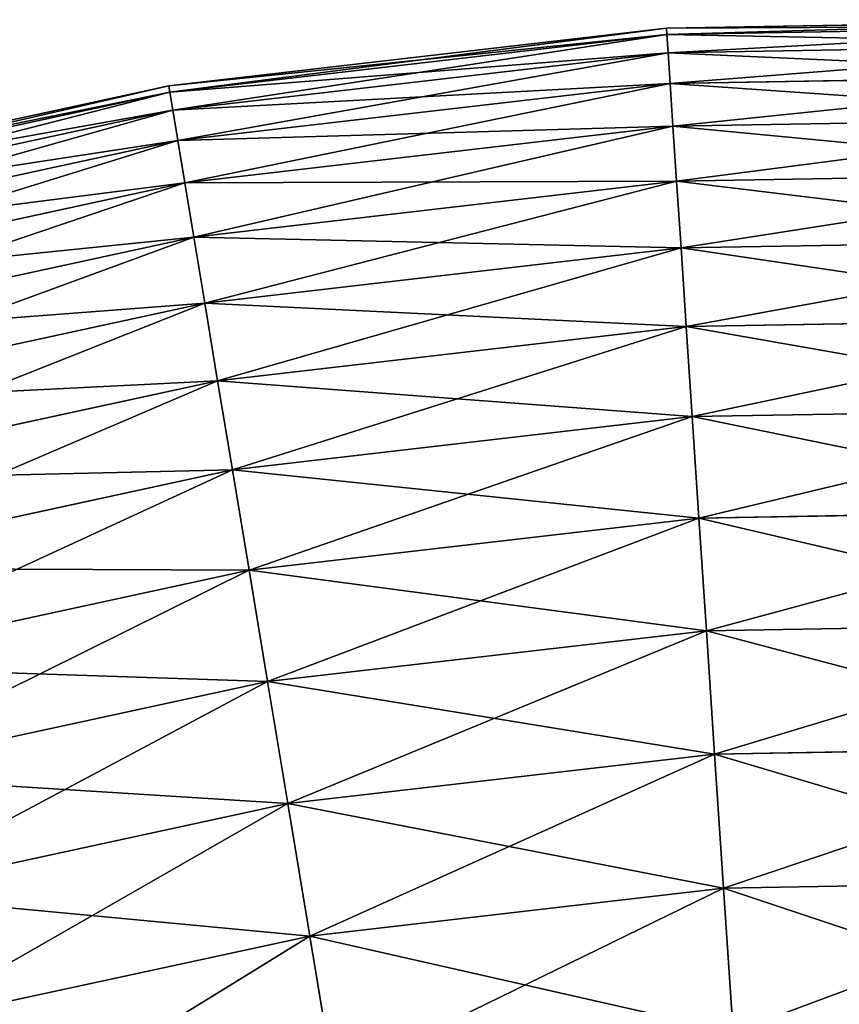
# Model space of a CAD drawing. Extents: x 5 to 965, y 4 to 104.
# Tile 379 of 656: x 476 to 484, y 94 to 104. Entities that reach past the tile are written whole.
import ezdxf

# ---------------------------------------------------------------- set-up
doc = ezdxf.new("R2010")
doc.units = 0
doc.layers.get('0').update_dxf_attribs({"color": 13, "linetype": 'CONTINUOUS'})

# ---------------------------------------------------------------- blocks, each defined once
blk = doc.blocks.new('COMPONENT_4')
for p, q in [((51.5698, 99.9491, 49.9398), (46.6637, 99.8648, 49.9398)), ((51.5679, 99.8888, 47.4864), (46.6677, 99.8046, 47.4864)), ((51.5679, 99.8888, 52.3932), (46.6677, 99.8046, 52.3932)), ((46.6637, 99.8648, 49.9398), (41.7896, 99.3001, 49.9398)), ((46.6677, 99.8046, 47.4864), (41.7994, 99.2406, 47.4864)), ((46.6677, 99.8046, 52.3932), (41.7994, 99.2406, 52.3932)), ((46.6677, 99.8046, 47.4864), (46.6637, 99.8648, 49.9398)), ((46.6637, 99.8648, 49.9398), (46.6677, 99.8046, 52.3932)), ((46.6797, 99.6243, 45.0389), (46.6677, 99.8046, 47.4864)), ((46.6677, 99.8046, 52.3932), (46.6797, 99.6243, 54.8406)), ((51.5621, 99.7082, 45.0389), (46.6797, 99.6243, 45.0389)), ((51.5621, 99.7082, 54.8406), (46.6797, 99.6243, 54.8406)), ((46.6797, 99.6243, 45.0389), (41.829, 99.0623, 45.0389)), ((46.6797, 99.6243, 54.8406), (41.829, 99.0623, 54.8406)), ((46.6996, 99.3242, 42.6032), (46.6797, 99.6243, 45.0389)), ((46.6797, 99.6243, 54.8406), (46.6996, 99.3242, 57.2763)), ((51.5525, 99.4075, 42.6032), (46.6996, 99.3242, 42.6032)), ((51.5525, 99.4075, 57.2763), (46.6996, 99.3242, 57.2763)), ((41.7896, 99.3001, 49.9398), (36.9942, 98.2603, 49.9398)), ((41.7994, 99.2406, 47.4864), (41.7896, 99.3001, 49.9398)), ((41.7896, 99.3001, 49.9398), (41.7994, 99.2406, 52.3932)), ((46.6996, 99.3242, 42.6032), (41.8783, 98.7655, 42.6032)), ((46.6996, 99.3242, 57.2763), (41.8783, 98.7655, 57.2763)), ((46.7274, 98.905, 40.1853), (46.6996, 99.3242, 42.6032)), ((46.6996, 99.3242, 57.2763), (46.7274, 98.905, 59.6943)), ((41.7994, 99.2406, 47.4864), (37.0099, 98.202, 47.4864)), ((41.7994, 99.2406, 52.3932), (37.0099, 98.202, 52.3932)), ((41.829, 99.0623, 45.0389), (41.7994, 99.2406, 47.4864)), ((41.7994, 99.2406, 52.3932), (41.829, 99.0623, 54.8406)), ((41.829, 99.0623, 45.0389), (37.0568, 98.0275, 45.0389)), ((41.829, 99.0623, 54.8406), (37.0568, 98.0275, 54.8406)), ((41.8783, 98.7655, 42.6032), (41.829, 99.0623, 45.0389)), ((41.829, 99.0623, 54.8406), (41.8783, 98.7655, 57.2763)), ((51.5391, 98.9877, 40.1853), (46.7274, 98.905, 40.1853)), ((51.5391, 98.9877, 59.6943), (46.7274, 98.905, 59.6943)), ((46.7274, 98.905, 40.1853), (41.947, 98.3511, 40.1853)), ((46.7274, 98.905, 59.6943), (41.947, 98.3511, 59.6943)), ((46.7631, 98.3679, 37.7908), (46.7274, 98.905, 40.1853)), ((46.7274, 98.905, 59.6943), (46.7631, 98.3679, 62.0888)), ((41.8783, 98.7655, 42.6032), (37.1349, 97.737, 42.6032)), ((41.8783, 98.7655, 57.2763), (37.1349, 97.737, 57.2763)), ((41.947, 98.3511, 40.1853), (41.8783, 98.7655, 42.6032)), ((41.8783, 98.7655, 57.2763), (41.947, 98.3511, 59.6943)), ((51.5219, 98.4496, 37.7908), (46.7631, 98.3679, 37.7908)), ((51.5219, 98.4496, 62.0888), (46.7631, 98.3679, 62.0888)), ((41.947, 98.3511, 40.1853), (37.244, 97.3314, 40.1853)), ((41.947, 98.3511, 59.6943), (37.244, 97.3314, 59.6943)), ((42.0352, 97.8201, 37.7908), (41.947, 98.3511, 40.1853)), ((41.947, 98.3511, 59.6943), (42.0352, 97.8201, 62.0888)), ((46.7631, 98.3679, 37.7908), (42.0352, 97.8201, 37.7908)), ((46.7631, 98.3679, 62.0888), (42.0352, 97.8201, 62.0888)), ((46.8065, 97.714, 35.4255), (46.7631, 98.3679, 37.7908)), ((46.7631, 98.3679, 62.0888), (46.8065, 97.714, 64.454)), ((42.0352, 97.8201, 37.7908), (37.3837, 96.8115, 37.7908)), ((42.0352, 97.8201, 62.0888), (37.3837, 96.8115, 62.0888)), ((42.1424, 97.1736, 35.4255), (42.0352, 97.8201, 37.7908)), ((42.0352, 97.8201, 62.0888), (42.1424, 97.1736, 64.454)), ((51.501, 97.7946, 35.4255), (46.8065, 97.714, 35.4255)), ((51.501, 97.7946, 64.454), (46.8065, 97.714, 64.454)), ((46.8065, 97.714, 35.4255), (42.1424, 97.1736, 35.4255)), ((46.8065, 97.714, 64.454), (42.1424, 97.1736, 64.454)), ((46.8575, 96.9449, 33.0953), (46.8065, 97.714, 35.4255)), ((46.8065, 97.714, 64.454), (46.8575, 96.9449, 66.7843)), ((42.1424, 97.1736, 35.4255), (37.5538, 96.1786, 35.4255)), ((42.1424, 97.1736, 64.454), (37.5538, 96.1786, 64.454)), ((42.2686, 96.4132, 33.0953), (42.1424, 97.1736, 35.4255)), ((42.1424, 97.1736, 64.454), (42.2686, 96.4132, 66.7843)), ((51.4764, 97.0243, 33.0953), (46.8575, 96.9449, 33.0953)), ((51.4764, 97.0243, 66.7843), (46.8575, 96.9449, 66.7843)), ((46.8575, 96.9449, 33.0953), (42.2686, 96.4132, 33.0953)), ((46.8575, 96.9449, 66.7843), (42.2686, 96.4132, 66.7843)), ((46.9161, 96.0626, 30.8056), (46.8575, 96.9449, 33.0953)), ((46.8575, 96.9449, 66.7843), (46.9161, 96.0626, 69.0739)), ((42.2686, 96.4132, 33.0953), (37.7539, 95.4343, 33.0953)), ((42.2686, 96.4132, 66.7843), (37.7539, 95.4343, 66.7843)), ((42.4134, 95.5409, 30.8056), (42.2686, 96.4132, 33.0953)), ((42.2686, 96.4132, 66.7843), (42.4134, 95.5409, 69.0739)), ((51.4482, 96.1404, 30.8056), (46.9161, 96.0626, 30.8056)), ((51.4482, 96.1404, 69.0739), (46.9161, 96.0626, 69.0739)), ((46.9161, 96.0626, 30.8056), (42.4134, 95.5409, 30.8056)), ((46.9161, 96.0626, 69.0739), (42.4134, 95.5409, 69.0739)), ((46.982, 95.069, 28.562), (46.9161, 96.0626, 30.8056)), ((46.9161, 96.0626, 69.0739), (46.982, 95.069, 71.3175)), ((42.4134, 95.5409, 30.8056), (37.9835, 94.5803, 30.8056)), ((42.4134, 95.5409, 69.0739), (37.9835, 94.5803, 69.0739)), ((42.5764, 94.5586, 28.562), (42.4134, 95.5409, 30.8056)), ((42.4134, 95.5409, 69.0739), (42.5764, 94.5586, 71.3175)), ((46.982, 95.069, 28.562), (42.5764, 94.5586, 28.562)), ((46.982, 95.069, 71.3175), (42.5764, 94.5586, 71.3175)), ((51.4164, 95.1452, 28.562), (46.982, 95.069, 28.562)), ((51.4164, 95.1452, 71.3175), (46.982, 95.069, 71.3175)), ((47.0551, 93.9667, 26.3699), (46.982, 95.069, 28.562)), ((46.982, 95.069, 71.3175), (47.0551, 93.9667, 73.5096)), ((42.5764, 94.5586, 28.562), (38.242, 93.6187, 28.562)), ((42.5764, 94.5586, 71.3175), (38.242, 93.6187, 71.3175)), ((42.7572, 93.4687, 26.3699), (42.5764, 94.5586, 28.562)), ((42.5764, 94.5586, 71.3175), (42.7572, 93.4687, 73.5096)), ((51.3812, 94.041, 26.3699), (47.0551, 93.9667, 26.3699)), ((51.3812, 94.041, 73.5096), (47.0551, 93.9667, 73.5096)), ((47.0551, 93.9667, 26.3699), (42.7572, 93.4687, 26.3699)), ((47.0551, 93.9667, 73.5096), (42.7572, 93.4687, 73.5096)), ((47.1353, 92.7583, 24.2346), (47.0551, 93.9667, 26.3699)), ((47.0551, 93.9667, 73.5096), (47.1353, 92.7583, 75.6449)), ((42.7572, 93.4687, 26.3699), (38.5288, 92.5519, 26.3699)), ((42.7572, 93.4687, 73.5096), (38.5288, 92.5519, 73.5096)), ((42.9555, 92.274, 24.2346), (42.7572, 93.4687, 26.3699)), ((42.7572, 93.4687, 73.5096), (42.9555, 92.274, 75.6449)), ((47.1353, 92.7583, 24.2346), (42.9555, 92.274, 24.2346)), ((47.1353, 92.7583, 75.6449), (42.9555, 92.274, 75.6449)), ((51.3426, 92.8306, 24.2346), (47.1353, 92.7583, 24.2346)), ((51.3426, 92.8306, 75.6449), (47.1353, 92.7583, 75.6449)), ((47.2224, 91.4466, 22.1613), (47.1353, 92.7583, 24.2346)), ((47.1353, 92.7583, 75.6449), (47.2224, 91.4466, 77.7183)), ((42.9555, 92.274, 24.2346), (38.8432, 91.3823, 24.2346)), ((42.9555, 92.274, 75.6449), (38.8432, 91.3823, 75.6449)), ((43.1707, 90.9772, 22.1613), (42.9555, 92.274, 24.2346)), ((42.9555, 92.274, 75.6449), (43.1707, 90.9772, 77.7183)), ((51.3006, 91.5167, 22.1613), (47.2224, 91.4466, 22.1613)), ((51.3006, 91.5167, 77.7183), (47.2224, 91.4466, 77.7183)), ((47.2224, 91.4466, 22.1613), (43.1707, 90.9772, 22.1613)), ((47.2224, 91.4466, 77.7183), (43.1707, 90.9772, 77.7183)), ((47.3161, 90.0349, 20.1548), (47.2224, 91.4466, 22.1613)), ((47.2224, 91.4466, 77.7183), (47.3161, 90.0349, 79.7247)), ((43.1707, 90.9772, 22.1613), (39.1845, 90.1128, 22.1613)), ((43.1707, 90.9772, 77.7183), (39.1845, 90.1128, 77.7183)), ((43.4023, 89.5815, 20.1548), (43.1707, 90.9772, 22.1613)), ((43.1707, 90.9772, 77.7183), (43.4023, 89.5815, 79.7247))]:
    blk.add_line(p, q)
mesh = blk.add_polyface()
corners = [(46.6637, 99.8648, 49.9398), (51.5679, 99.8888, 47.4864), (46.6677, 99.8046, 47.4864), (51.5698, 99.9491, 49.9398)]
mesh.append_faces([[corners[k] for k in face] for face in [(0, 1, 2), (1, 0, 3)]], dxfattribs={"vtx0": -1})
mesh = blk.add_polyface()
corners = [(46.6677, 99.8046, 52.3932), (51.5698, 99.9491, 49.9398), (46.6637, 99.8648, 49.9398), (51.5679, 99.8888, 52.3932)]
mesh.append_faces([[corners[k] for k in face] for face in [(0, 1, 2), (1, 0, 3)]], dxfattribs={"vtx0": -1})
mesh = blk.add_polyface()
corners = [(46.6677, 99.8046, 47.4864), (51.5621, 99.7082, 45.0389), (46.6797, 99.6243, 45.0389), (51.5679, 99.8888, 47.4864)]
mesh.append_faces([[corners[k] for k in face] for face in [(0, 1, 2), (1, 0, 3)]], dxfattribs={"vtx0": -1})
mesh = blk.add_polyface()
corners = [(46.6797, 99.6243, 54.8406), (51.5679, 99.8888, 52.3932), (46.6677, 99.8046, 52.3932), (51.5621, 99.7082, 54.8406)]
mesh.append_faces([[corners[k] for k in face] for face in [(0, 1, 2), (1, 0, 3)]], dxfattribs={"vtx0": -1})
mesh = blk.add_polyface()
corners = [(41.7896, 99.3001, 49.9398), (46.6677, 99.8046, 47.4864), (41.7994, 99.2406, 47.4864), (46.6637, 99.8648, 49.9398)]
mesh.append_faces([[corners[k] for k in face] for face in [(0, 1, 2), (1, 0, 3)]], dxfattribs={"vtx0": -1})
mesh = blk.add_polyface()
corners = [(41.7994, 99.2406, 52.3932), (46.6637, 99.8648, 49.9398), (41.7896, 99.3001, 49.9398), (46.6677, 99.8046, 52.3932)]
mesh.append_faces([[corners[k] for k in face] for face in [(0, 1, 2), (1, 0, 3)]], dxfattribs={"vtx0": -1})
mesh = blk.add_polyface()
corners = [(41.7994, 99.2406, 47.4864), (46.6797, 99.6243, 45.0389), (41.829, 99.0623, 45.0389), (46.6677, 99.8046, 47.4864)]
mesh.append_faces([[corners[k] for k in face] for face in [(0, 1, 2), (1, 0, 3)]], dxfattribs={"vtx0": -1})
mesh = blk.add_polyface()
corners = [(41.829, 99.0623, 54.8406), (46.6677, 99.8046, 52.3932), (41.7994, 99.2406, 52.3932), (46.6797, 99.6243, 54.8406)]
mesh.append_faces([[corners[k] for k in face] for face in [(0, 1, 2), (1, 0, 3)]], dxfattribs={"vtx0": -1})
mesh = blk.add_polyface()
corners = [(46.6797, 99.6243, 45.0389), (51.5525, 99.4075, 42.6032), (46.6996, 99.3242, 42.6032), (51.5621, 99.7082, 45.0389)]
mesh.append_faces([[corners[k] for k in face] for face in [(0, 1, 2), (1, 0, 3)]], dxfattribs={"vtx0": -1})
mesh = blk.add_polyface()
corners = [(46.6996, 99.3242, 57.2763), (51.5621, 99.7082, 54.8406), (46.6797, 99.6243, 54.8406), (51.5525, 99.4075, 57.2763)]
mesh.append_faces([[corners[k] for k in face] for face in [(0, 1, 2), (1, 0, 3)]], dxfattribs={"vtx0": -1})
mesh = blk.add_polyface()
corners = [(41.829, 99.0623, 45.0389), (46.6996, 99.3242, 42.6032), (41.8783, 98.7655, 42.6032), (46.6797, 99.6243, 45.0389)]
mesh.append_faces([[corners[k] for k in face] for face in [(0, 1, 2), (1, 0, 3)]], dxfattribs={"vtx0": -1})
mesh = blk.add_polyface()
corners = [(41.8783, 98.7655, 57.2763), (46.6797, 99.6243, 54.8406), (41.829, 99.0623, 54.8406), (46.6996, 99.3242, 57.2763)]
mesh.append_faces([[corners[k] for k in face] for face in [(0, 1, 2), (1, 0, 3)]], dxfattribs={"vtx0": -1})
mesh = blk.add_polyface()
corners = [(46.6996, 99.3242, 42.6032), (51.5391, 98.9877, 40.1853), (46.7274, 98.905, 40.1853), (51.5525, 99.4075, 42.6032)]
mesh.append_faces([[corners[k] for k in face] for face in [(0, 1, 2), (1, 0, 3)]], dxfattribs={"vtx0": -1})
mesh = blk.add_polyface()
corners = [(46.7274, 98.905, 59.6943), (51.5525, 99.4075, 57.2763), (46.6996, 99.3242, 57.2763), (51.5391, 98.9877, 59.6943)]
mesh.append_faces([[corners[k] for k in face] for face in [(0, 1, 2), (1, 0, 3)]], dxfattribs={"vtx0": -1})
mesh = blk.add_polyface()
corners = [(36.9942, 98.2603, 49.9398), (41.7994, 99.2406, 47.4864), (37.0099, 98.202, 47.4864), (41.7896, 99.3001, 49.9398)]
mesh.append_faces([[corners[k] for k in face] for face in [(0, 1, 2), (1, 0, 3)]], dxfattribs={"vtx0": -1})
mesh = blk.add_polyface()
corners = [(37.0099, 98.202, 52.3932), (41.7896, 99.3001, 49.9398), (36.9942, 98.2603, 49.9398), (41.7994, 99.2406, 52.3932)]
mesh.append_faces([[corners[k] for k in face] for face in [(0, 1, 2), (1, 0, 3)]], dxfattribs={"vtx0": -1})
mesh = blk.add_polyface()
corners = [(41.8783, 98.7655, 42.6032), (46.7274, 98.905, 40.1853), (41.947, 98.3511, 40.1853), (46.6996, 99.3242, 42.6032)]
mesh.append_faces([[corners[k] for k in face] for face in [(0, 1, 2), (1, 0, 3)]], dxfattribs={"vtx0": -1})
mesh = blk.add_polyface()
corners = [(41.947, 98.3511, 59.6943), (46.6996, 99.3242, 57.2763), (41.8783, 98.7655, 57.2763), (46.7274, 98.905, 59.6943)]
mesh.append_faces([[corners[k] for k in face] for face in [(0, 1, 2), (1, 0, 3)]], dxfattribs={"vtx0": -1})
mesh = blk.add_polyface()
corners = [(37.0099, 98.202, 47.4864), (41.829, 99.0623, 45.0389), (37.0568, 98.0275, 45.0389), (41.7994, 99.2406, 47.4864)]
mesh.append_faces([[corners[k] for k in face] for face in [(0, 1, 2), (1, 0, 3)]], dxfattribs={"vtx0": -1})
mesh = blk.add_polyface()
corners = [(37.0568, 98.0275, 54.8406), (41.7994, 99.2406, 52.3932), (37.0099, 98.202, 52.3932), (41.829, 99.0623, 54.8406)]
mesh.append_faces([[corners[k] for k in face] for face in [(0, 1, 2), (1, 0, 3)]], dxfattribs={"vtx0": -1})
mesh = blk.add_polyface()
corners = [(37.0568, 98.0275, 45.0389), (41.8783, 98.7655, 42.6032), (37.1349, 97.737, 42.6032), (41.829, 99.0623, 45.0389)]
mesh.append_faces([[corners[k] for k in face] for face in [(0, 1, 2), (1, 0, 3)]], dxfattribs={"vtx0": -1})
mesh = blk.add_polyface()
corners = [(37.1349, 97.737, 57.2763), (41.829, 99.0623, 54.8406), (37.0568, 98.0275, 54.8406), (41.8783, 98.7655, 57.2763)]
mesh.append_faces([[corners[k] for k in face] for face in [(0, 1, 2), (1, 0, 3)]], dxfattribs={"vtx0": -1})
mesh = blk.add_polyface()
corners = [(46.7274, 98.905, 40.1853), (51.5219, 98.4496, 37.7908), (46.7631, 98.3679, 37.7908), (51.5391, 98.9877, 40.1853)]
mesh.append_faces([[corners[k] for k in face] for face in [(0, 1, 2), (1, 0, 3)]], dxfattribs={"vtx0": -1})
mesh = blk.add_polyface()
corners = [(46.7631, 98.3679, 62.0888), (51.5391, 98.9877, 59.6943), (46.7274, 98.905, 59.6943), (51.5219, 98.4496, 62.0888)]
mesh.append_faces([[corners[k] for k in face] for face in [(0, 1, 2), (1, 0, 3)]], dxfattribs={"vtx0": -1})
mesh = blk.add_polyface()
corners = [(41.947, 98.3511, 40.1853), (46.7631, 98.3679, 37.7908), (42.0352, 97.8201, 37.7908), (46.7274, 98.905, 40.1853)]
mesh.append_faces([[corners[k] for k in face] for face in [(0, 1, 2), (1, 0, 3)]], dxfattribs={"vtx0": -1})
mesh = blk.add_polyface()
corners = [(42.0352, 97.8201, 62.0888), (46.7274, 98.905, 59.6943), (41.947, 98.3511, 59.6943), (46.7631, 98.3679, 62.0888)]
mesh.append_faces([[corners[k] for k in face] for face in [(0, 1, 2), (1, 0, 3)]], dxfattribs={"vtx0": -1})
mesh = blk.add_polyface()
corners = [(37.1349, 97.737, 42.6032), (41.947, 98.3511, 40.1853), (37.244, 97.3314, 40.1853), (41.8783, 98.7655, 42.6032)]
mesh.append_faces([[corners[k] for k in face] for face in [(0, 1, 2), (1, 0, 3)]], dxfattribs={"vtx0": -1})
mesh = blk.add_polyface()
corners = [(37.244, 97.3314, 59.6943), (41.8783, 98.7655, 57.2763), (37.1349, 97.737, 57.2763), (41.947, 98.3511, 59.6943)]
mesh.append_faces([[corners[k] for k in face] for face in [(0, 1, 2), (1, 0, 3)]], dxfattribs={"vtx0": -1})
mesh = blk.add_polyface()
corners = [(46.7631, 98.3679, 37.7908), (51.501, 97.7946, 35.4255), (46.8065, 97.714, 35.4255), (51.5219, 98.4496, 37.7908)]
mesh.append_faces([[corners[k] for k in face] for face in [(0, 1, 2), (1, 0, 3)]], dxfattribs={"vtx0": -1})
mesh = blk.add_polyface()
corners = [(46.8065, 97.714, 64.454), (51.5219, 98.4496, 62.0888), (46.7631, 98.3679, 62.0888), (51.501, 97.7946, 64.454)]
mesh.append_faces([[corners[k] for k in face] for face in [(0, 1, 2), (1, 0, 3)]], dxfattribs={"vtx0": -1})
mesh = blk.add_polyface()
corners = [(37.244, 97.3314, 40.1853), (42.0352, 97.8201, 37.7908), (37.3837, 96.8115, 37.7908), (41.947, 98.3511, 40.1853)]
mesh.append_faces([[corners[k] for k in face] for face in [(0, 1, 2), (1, 0, 3)]], dxfattribs={"vtx0": -1})
mesh = blk.add_polyface()
corners = [(37.3837, 96.8115, 62.0888), (41.947, 98.3511, 59.6943), (37.244, 97.3314, 59.6943), (42.0352, 97.8201, 62.0888)]
mesh.append_faces([[corners[k] for k in face] for face in [(0, 1, 2), (1, 0, 3)]], dxfattribs={"vtx0": -1})
mesh = blk.add_polyface()
corners = [(42.0352, 97.8201, 37.7908), (46.8065, 97.714, 35.4255), (42.1424, 97.1736, 35.4255), (46.7631, 98.3679, 37.7908)]
mesh.append_faces([[corners[k] for k in face] for face in [(0, 1, 2), (1, 0, 3)]], dxfattribs={"vtx0": -1})
mesh = blk.add_polyface()
corners = [(42.1424, 97.1736, 64.454), (46.7631, 98.3679, 62.0888), (42.0352, 97.8201, 62.0888), (46.8065, 97.714, 64.454)]
mesh.append_faces([[corners[k] for k in face] for face in [(0, 1, 2), (1, 0, 3)]], dxfattribs={"vtx0": -1})
mesh = blk.add_polyface()
corners = [(37.3837, 96.8115, 37.7908), (42.1424, 97.1736, 35.4255), (37.5538, 96.1786, 35.4255), (42.0352, 97.8201, 37.7908)]
mesh.append_faces([[corners[k] for k in face] for face in [(0, 1, 2), (1, 0, 3)]], dxfattribs={"vtx0": -1})
mesh = blk.add_polyface()
corners = [(37.5538, 96.1786, 64.454), (42.0352, 97.8201, 62.0888), (37.3837, 96.8115, 62.0888), (42.1424, 97.1736, 64.454)]
mesh.append_faces([[corners[k] for k in face] for face in [(0, 1, 2), (1, 0, 3)]], dxfattribs={"vtx0": -1})
mesh = blk.add_polyface()
corners = [(46.8065, 97.714, 35.4255), (51.4764, 97.0243, 33.0953), (46.8575, 96.9449, 33.0953), (51.501, 97.7946, 35.4255)]
mesh.append_faces([[corners[k] for k in face] for face in [(0, 1, 2), (1, 0, 3)]], dxfattribs={"vtx0": -1})
mesh = blk.add_polyface()
corners = [(46.8575, 96.9449, 66.7843), (51.501, 97.7946, 64.454), (46.8065, 97.714, 64.454), (51.4764, 97.0243, 66.7843)]
mesh.append_faces([[corners[k] for k in face] for face in [(0, 1, 2), (1, 0, 3)]], dxfattribs={"vtx0": -1})
mesh = blk.add_polyface()
corners = [(42.1424, 97.1736, 35.4255), (46.8575, 96.9449, 33.0953), (42.2686, 96.4132, 33.0953), (46.8065, 97.714, 35.4255)]
mesh.append_faces([[corners[k] for k in face] for face in [(0, 1, 2), (1, 0, 3)]], dxfattribs={"vtx0": -1})
mesh = blk.add_polyface()
corners = [(42.2686, 96.4132, 66.7843), (46.8065, 97.714, 64.454), (42.1424, 97.1736, 64.454), (46.8575, 96.9449, 66.7843)]
mesh.append_faces([[corners[k] for k in face] for face in [(0, 1, 2), (1, 0, 3)]], dxfattribs={"vtx0": -1})
mesh = blk.add_polyface()
corners = [(37.5538, 96.1786, 35.4255), (42.2686, 96.4132, 33.0953), (37.7539, 95.4343, 33.0953), (42.1424, 97.1736, 35.4255)]
mesh.append_faces([[corners[k] for k in face] for face in [(0, 1, 2), (1, 0, 3)]], dxfattribs={"vtx0": -1})
mesh = blk.add_polyface()
corners = [(37.7539, 95.4343, 66.7843), (42.1424, 97.1736, 64.454), (37.5538, 96.1786, 64.454), (42.2686, 96.4132, 66.7843)]
mesh.append_faces([[corners[k] for k in face] for face in [(0, 1, 2), (1, 0, 3)]], dxfattribs={"vtx0": -1})
mesh = blk.add_polyface()
corners = [(46.8575, 96.9449, 33.0953), (51.4482, 96.1404, 30.8056), (46.9161, 96.0626, 30.8056), (51.4764, 97.0243, 33.0953)]
mesh.append_faces([[corners[k] for k in face] for face in [(0, 1, 2), (1, 0, 3)]], dxfattribs={"vtx0": -1})
mesh = blk.add_polyface()
corners = [(46.9161, 96.0626, 69.0739), (51.4764, 97.0243, 66.7843), (46.8575, 96.9449, 66.7843), (51.4482, 96.1404, 69.0739)]
mesh.append_faces([[corners[k] for k in face] for face in [(0, 1, 2), (1, 0, 3)]], dxfattribs={"vtx0": -1})
mesh = blk.add_polyface()
corners = [(42.2686, 96.4132, 33.0953), (46.9161, 96.0626, 30.8056), (42.4134, 95.5409, 30.8056), (46.8575, 96.9449, 33.0953)]
mesh.append_faces([[corners[k] for k in face] for face in [(0, 1, 2), (1, 0, 3)]], dxfattribs={"vtx0": -1})
mesh = blk.add_polyface()
corners = [(42.4134, 95.5409, 69.0739), (46.8575, 96.9449, 66.7843), (42.2686, 96.4132, 66.7843), (46.9161, 96.0626, 69.0739)]
mesh.append_faces([[corners[k] for k in face] for face in [(0, 1, 2), (1, 0, 3)]], dxfattribs={"vtx0": -1})
mesh = blk.add_polyface()
corners = [(37.7539, 95.4343, 33.0953), (42.4134, 95.5409, 30.8056), (37.9835, 94.5803, 30.8056), (42.2686, 96.4132, 33.0953)]
mesh.append_faces([[corners[k] for k in face] for face in [(0, 1, 2), (1, 0, 3)]], dxfattribs={"vtx0": -1})
mesh = blk.add_polyface()
corners = [(37.9835, 94.5803, 69.0739), (42.2686, 96.4132, 66.7843), (37.7539, 95.4343, 66.7843), (42.4134, 95.5409, 69.0739)]
mesh.append_faces([[corners[k] for k in face] for face in [(0, 1, 2), (1, 0, 3)]], dxfattribs={"vtx0": -1})
mesh = blk.add_polyface()
corners = [(46.9161, 96.0626, 30.8056), (51.4164, 95.1452, 28.562), (46.982, 95.069, 28.562), (51.4482, 96.1404, 30.8056)]
mesh.append_faces([[corners[k] for k in face] for face in [(0, 1, 2), (1, 0, 3)]], dxfattribs={"vtx0": -1})
mesh = blk.add_polyface()
corners = [(46.982, 95.069, 71.3175), (51.4482, 96.1404, 69.0739), (46.9161, 96.0626, 69.0739), (51.4164, 95.1452, 71.3175)]
mesh.append_faces([[corners[k] for k in face] for face in [(0, 1, 2), (1, 0, 3)]], dxfattribs={"vtx0": -1})
mesh = blk.add_polyface()
corners = [(42.4134, 95.5409, 30.8056), (46.982, 95.069, 28.562), (42.5764, 94.5586, 28.562), (46.9161, 96.0626, 30.8056)]
mesh.append_faces([[corners[k] for k in face] for face in [(0, 1, 2), (1, 0, 3)]], dxfattribs={"vtx0": -1})
mesh = blk.add_polyface()
corners = [(42.5764, 94.5586, 71.3175), (46.9161, 96.0626, 69.0739), (42.4134, 95.5409, 69.0739), (46.982, 95.069, 71.3175)]
mesh.append_faces([[corners[k] for k in face] for face in [(0, 1, 2), (1, 0, 3)]], dxfattribs={"vtx0": -1})
mesh = blk.add_polyface()
corners = [(37.9835, 94.5803, 30.8056), (42.5764, 94.5586, 28.562), (38.242, 93.6187, 28.562), (42.4134, 95.5409, 30.8056)]
mesh.append_faces([[corners[k] for k in face] for face in [(0, 1, 2), (1, 0, 3)]], dxfattribs={"vtx0": -1})
mesh = blk.add_polyface()
corners = [(38.242, 93.6187, 71.3175), (42.4134, 95.5409, 69.0739), (37.9835, 94.5803, 69.0739), (42.5764, 94.5586, 71.3175)]
mesh.append_faces([[corners[k] for k in face] for face in [(0, 1, 2), (1, 0, 3)]], dxfattribs={"vtx0": -1})
mesh = blk.add_polyface()
corners = [(42.5764, 94.5586, 28.562), (47.0551, 93.9667, 26.3699), (42.7572, 93.4687, 26.3699), (46.982, 95.069, 28.562)]
mesh.append_faces([[corners[k] for k in face] for face in [(0, 1, 2), (1, 0, 3)]], dxfattribs={"vtx0": -1})
mesh = blk.add_polyface()
corners = [(42.7572, 93.4687, 73.5096), (46.982, 95.069, 71.3175), (42.5764, 94.5586, 71.3175), (47.0551, 93.9667, 73.5096)]
mesh.append_faces([[corners[k] for k in face] for face in [(0, 1, 2), (1, 0, 3)]], dxfattribs={"vtx0": -1})
mesh = blk.add_polyface()
corners = [(46.982, 95.069, 28.562), (51.3812, 94.041, 26.3699), (47.0551, 93.9667, 26.3699), (51.4164, 95.1452, 28.562)]
mesh.append_faces([[corners[k] for k in face] for face in [(0, 1, 2), (1, 0, 3)]], dxfattribs={"vtx0": -1})
mesh = blk.add_polyface()
corners = [(47.0551, 93.9667, 73.5096), (51.4164, 95.1452, 71.3175), (46.982, 95.069, 71.3175), (51.3812, 94.041, 73.5096)]
mesh.append_faces([[corners[k] for k in face] for face in [(0, 1, 2), (1, 0, 3)]], dxfattribs={"vtx0": -1})
mesh = blk.add_polyface()
corners = [(38.242, 93.6187, 28.562), (42.7572, 93.4687, 26.3699), (38.5288, 92.5519, 26.3699), (42.5764, 94.5586, 28.562)]
mesh.append_faces([[corners[k] for k in face] for face in [(0, 1, 2), (1, 0, 3)]], dxfattribs={"vtx0": -1})
mesh = blk.add_polyface()
corners = [(38.5288, 92.5519, 73.5096), (42.5764, 94.5586, 71.3175), (38.242, 93.6187, 71.3175), (42.7572, 93.4687, 73.5096)]
mesh.append_faces([[corners[k] for k in face] for face in [(0, 1, 2), (1, 0, 3)]], dxfattribs={"vtx0": -1})
mesh = blk.add_polyface()
corners = [(47.0551, 93.9667, 26.3699), (51.3426, 92.8306, 24.2346), (47.1353, 92.7583, 24.2346), (51.3812, 94.041, 26.3699)]
mesh.append_faces([[corners[k] for k in face] for face in [(0, 1, 2), (1, 0, 3)]], dxfattribs={"vtx0": -1})
mesh = blk.add_polyface()
corners = [(47.1353, 92.7583, 75.6449), (51.3812, 94.041, 73.5096), (47.0551, 93.9667, 73.5096), (51.3426, 92.8306, 75.6449)]
mesh.append_faces([[corners[k] for k in face] for face in [(0, 1, 2), (1, 0, 3)]], dxfattribs={"vtx0": -1})
mesh = blk.add_polyface()
corners = [(42.7572, 93.4687, 26.3699), (47.1353, 92.7583, 24.2346), (42.9555, 92.274, 24.2346), (47.0551, 93.9667, 26.3699)]
mesh.append_faces([[corners[k] for k in face] for face in [(0, 1, 2), (1, 0, 3)]], dxfattribs={"vtx0": -1})
mesh = blk.add_polyface()
corners = [(42.9555, 92.274, 75.6449), (47.0551, 93.9667, 73.5096), (42.7572, 93.4687, 73.5096), (47.1353, 92.7583, 75.6449)]
mesh.append_faces([[corners[k] for k in face] for face in [(0, 1, 2), (1, 0, 3)]], dxfattribs={"vtx0": -1})
mesh = blk.add_polyface()
corners = [(38.5288, 92.5519, 26.3699), (42.9555, 92.274, 24.2346), (38.8432, 91.3823, 24.2346), (42.7572, 93.4687, 26.3699)]
mesh.append_faces([[corners[k] for k in face] for face in [(0, 1, 2), (1, 0, 3)]], dxfattribs={"vtx0": -1})
mesh = blk.add_polyface()
corners = [(38.8432, 91.3823, 75.6449), (42.7572, 93.4687, 73.5096), (38.5288, 92.5519, 73.5096), (42.9555, 92.274, 75.6449)]
mesh.append_faces([[corners[k] for k in face] for face in [(0, 1, 2), (1, 0, 3)]], dxfattribs={"vtx0": -1})
mesh = blk.add_polyface()
corners = [(42.9555, 92.274, 24.2346), (47.2224, 91.4466, 22.1613), (43.1707, 90.9772, 22.1613), (47.1353, 92.7583, 24.2346)]
mesh.append_faces([[corners[k] for k in face] for face in [(0, 1, 2), (1, 0, 3)]], dxfattribs={"vtx0": -1})
mesh = blk.add_polyface()
corners = [(43.1707, 90.9772, 77.7183), (47.1353, 92.7583, 75.6449), (42.9555, 92.274, 75.6449), (47.2224, 91.4466, 77.7183)]
mesh.append_faces([[corners[k] for k in face] for face in [(0, 1, 2), (1, 0, 3)]], dxfattribs={"vtx0": -1})
mesh = blk.add_polyface()
corners = [(47.1353, 92.7583, 24.2346), (51.3006, 91.5167, 22.1613), (47.2224, 91.4466, 22.1613), (51.3426, 92.8306, 24.2346)]
mesh.append_faces([[corners[k] for k in face] for face in [(0, 1, 2), (1, 0, 3)]], dxfattribs={"vtx0": -1})
mesh = blk.add_polyface()
corners = [(47.2224, 91.4466, 77.7183), (51.3426, 92.8306, 75.6449), (47.1353, 92.7583, 75.6449), (51.3006, 91.5167, 77.7183)]
mesh.append_faces([[corners[k] for k in face] for face in [(0, 1, 2), (1, 0, 3)]], dxfattribs={"vtx0": -1})
mesh = blk.add_polyface()
corners = [(38.8432, 91.3823, 24.2346), (43.1707, 90.9772, 22.1613), (39.1845, 90.1128, 22.1613), (42.9555, 92.274, 24.2346)]
mesh.append_faces([[corners[k] for k in face] for face in [(0, 1, 2), (1, 0, 3)]], dxfattribs={"vtx0": -1})
mesh = blk.add_polyface()
corners = [(39.1845, 90.1128, 77.7183), (42.9555, 92.274, 75.6449), (38.8432, 91.3823, 75.6449), (43.1707, 90.9772, 77.7183)]
mesh.append_faces([[corners[k] for k in face] for face in [(0, 1, 2), (1, 0, 3)]], dxfattribs={"vtx0": -1})
mesh = blk.add_polyface()
corners = [(47.2224, 91.4466, 22.1613), (51.2555, 90.1026, 20.1548), (47.3161, 90.0349, 20.1548), (51.3006, 91.5167, 22.1613)]
mesh.append_faces([[corners[k] for k in face] for face in [(0, 1, 2), (1, 0, 3)]], dxfattribs={"vtx0": -1})
mesh = blk.add_polyface()
corners = [(47.3161, 90.0349, 79.7247), (51.3006, 91.5167, 77.7183), (47.2224, 91.4466, 77.7183), (51.2555, 90.1026, 79.7247)]
mesh.append_faces([[corners[k] for k in face] for face in [(0, 1, 2), (1, 0, 3)]], dxfattribs={"vtx0": -1})
mesh = blk.add_polyface()
corners = [(43.1707, 90.9772, 22.1613), (47.3161, 90.0349, 20.1548), (43.4023, 89.5815, 20.1548), (47.2224, 91.4466, 22.1613)]
mesh.append_faces([[corners[k] for k in face] for face in [(0, 1, 2), (1, 0, 3)]], dxfattribs={"vtx0": -1})
mesh = blk.add_polyface()
corners = [(43.4023, 89.5815, 79.7247), (47.2224, 91.4466, 77.7183), (43.1707, 90.9772, 77.7183), (47.3161, 90.0349, 79.7247)]
mesh.append_faces([[corners[k] for k in face] for face in [(0, 1, 2), (1, 0, 3)]], dxfattribs={"vtx0": -1})
mesh = blk.add_polyface()
corners = [(39.1845, 90.1128, 22.1613), (43.4023, 89.5815, 20.1548), (39.5518, 88.7465, 20.1548), (43.1707, 90.9772, 22.1613)]
mesh.append_faces([[corners[k] for k in face] for face in [(0, 1, 2), (1, 0, 3)]], dxfattribs={"vtx0": -1})
mesh = blk.add_polyface()
corners = [(39.5518, 88.7465, 79.7247), (43.1707, 90.9772, 77.7183), (39.1845, 90.1128, 77.7183), (43.4023, 89.5815, 79.7247)]
mesh.append_faces([[corners[k] for k in face] for face in [(0, 1, 2), (1, 0, 3)]], dxfattribs={"vtx0": -1})
blk = doc.blocks.new('COMPONENT_5')
blk.add_blockref('COMPONENT_4', (0, 0))
blk = doc.blocks.new('GROUP_9')
blk.add_blockref('COMPONENT_5', (350, 0))
blk = doc.blocks.new('GROUP_14')
blk.add_blockref('GROUP_9', (79.9176, 0))

msp = doc.modelspace()

# ---------------------------------------------------------------- block references
msp.add_blockref('GROUP_14', (5.3605, 3.5731, 2.9076))

doc.saveas('drawing.dxf')
